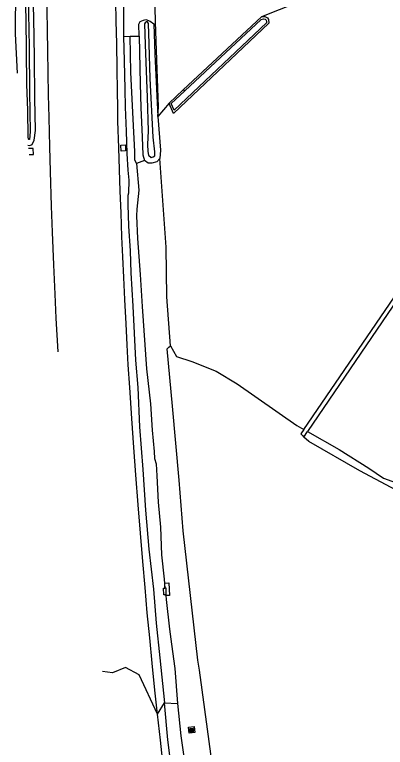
# Model space of a CAD drawing. Extents: x 156141 to 158132, y 385651 to 388399.
# Drawn here: x 156238.3 to 156341, y 386623.5 to 386826.5 of the extents above; entities that cross this region are included whole.
import ezdxf

# ---------------------------------------------------------------- set-up
doc = ezdxf.new("R2010")
doc.units = 0
for name, color, linetype in [('IMGEO_Berm_groen', 7, 'Continuous'), ('IMGEO_Bouwland', 7, 'Continuous'), ('IMGEO_Gemengd_bos', 7, 'Continuous'), ('IMGEO_Grasland_overig', 7, 'Continuous'), ('IMGEO_Greppel_droge_sloot', 7, 'Continuous'), ('IMGEO_Groenvoorziening', 7, 'Continuous'), ('IMGEO_Loofbos', 7, 'Continuous'), ('IMGEO_Muur', 7, 'Continuous'), ('IMGEO_Rijbaan_autosnelweg', 7, 'Continuous'), ('IMGEO_Rioolput', 7, 'Continuous'), ('IMGEO_Terreindeel_gesloten', 7, 'Continuous'), ('IMGEO_Terreindeel_zand', 7, 'Continuous'), ('IMGEO_Waterloop', 7, 'Continuous')]:
    doc.layers.add(name, color=color, linetype=linetype)

msp = doc.modelspace()

# ---------------------------------------------------------------- linework, layer by layer
at = {"layer": 'IMGEO_Berm_groen'}
for points in [[(156268.29, 386873.17), (156268.39, 386820.44)], [(156238.28, 386846.89), (156238.55, 386833.91), (156238.44, 386821.17), (156239.02, 386810.26)], [(156241.93, 386790.32), (156242.46, 386790.2), (156243.11, 386790.52), (156243.64, 386791.7), (156244.07, 386794.4), (156243.88, 386803.34), (156243.74, 386814.61), (156243.61, 386825.45), (156243.36, 386835.82), (156243.21, 386846.57)], [(156268.39, 386820.44), (156268.6, 386813.71), (156268.76, 386805.85), (156268.86, 386800.85), (156269.14, 386794.18), (156269.38, 386787.98), (156269.61, 386783.38), (156269.89, 386780.63), (156269.81, 386776.98), (156269.61, 386776.36), (156269.65, 386773.85), (156269.84, 386767.9), (156270.27, 386761.03), (156270.5, 386754.91), (156270.98, 386745.66), (156271.39, 386738.23), (156271.74, 386730.69), (156272.36, 386723.12), (156272.9, 386712.3), (156273.77, 386700.48), (156274.53, 386689.19), (156275.49, 386678.41), (156276.78, 386667.33), (156277.49, 386657.89), (156278.45, 386648.28), (156279.78, 386635.8)], [(156267.74, 386788.66), (156267.68, 386790.32), (156268.96, 386790.36), (156269.02, 386788.71), (156267.74, 386788.66)], [(156242.31, 386787.73), (156243.47, 386787.75), (156243.43, 386789.39), (156242.07, 386789.36)], [(156277.86, 386632.63), (156279.78, 386635.8)], [(156290.34, 386541.4), (156291.19, 386541.91), (156291.52, 386542.41), (156291.55, 386543.72), (156291.15, 386547.89), (156289.86, 386555.06), (156288.62, 386564.1), (156287.75, 386569.94), (156286.54, 386578.89), (156285.2, 386588.82), (156284.1, 386597.35), (156283.16, 386606.49), (156283.15, 386607.8), (156283.54, 386608.57), (156283.79, 386609.23), (156283.12, 386615.12), (156282.54, 386618.47), (156281.82, 386619.1), (156281.43, 386619.7), (156280.73, 386625.51), (156279.78, 386635.8)]]:
    msp.add_lwpolyline(points, dxfattribs=at)
at = {"layer": 'IMGEO_Bouwland'}
msp.add_lwpolyline([(156298.42, 386578.76), (156294.36, 386608.74), (156289.44, 386644.82), (156289.06, 386647.63), (156284.92, 386683.45), (156283.83, 386697.47), (156282.01, 386717.97), (156280.49, 386733.83), (156281.01, 386734.32), (156281.41, 386734.7)], dxfattribs=at)
at = {"layer": 'IMGEO_Gemengd_bos'}
for points in [[(156399.56, 386874.86), (156398.19, 386865.53), (156391.2, 386855.73), (156374.76, 386846.53), (156351.84, 386836.64), (156325.86, 386831.19), (156316.4, 386829.74), (156306.65, 386825.84)], [(156306.65, 386825.84), (156307.54, 386825.99), (156308.3, 386825.59), (156308.62, 386825.09), (156308.67, 386824.08), (156282.27, 386799.12), (156281.11, 386801.85), (156281.06, 386801.98)], [(156281.06, 386801.98), (156277.9, 386798.25)], [(156277.9, 386798.25), (156278.64, 386788.88), (156278.53, 386786.63)], [(156281.41, 386734.7), (156280.46, 386748.3), (156280.25, 386762.03), (156278.53, 386786.63)], [(156281.41, 386734.7), (156283.08, 386731.72), (156287.32, 386730.35), (156294.12, 386727.66), (156299.9, 386724.14), (156316.42, 386712.59), (156318.36, 386711.57)]]:
    msp.add_lwpolyline(points, dxfattribs=at)
at = {"layer": 'IMGEO_Grasland_overig'}
for points in [[(156241.77, 386845.93), (156241.99, 386831.48), (156242.28, 386817.53), (156242.43, 386805.04), (156242.59, 386793.99), (156242.39, 386791.92), (156242.23, 386791.89), (156242.09, 386791.95), (156241.98, 386792.62), (156241.94, 386799.95), (156241.68, 386807.16), (156241.58, 386816.34), (156241.46, 386825.35), (156241.23, 386834.41), (156241.18, 386842.52)], [(156277.9, 386798.25), (156278.14, 386800.86), (156277.26, 386824.48), (156276.93, 386840.13), (156276.48, 386844.55)], [(156272.75, 386820.54), (156272.67, 386823.85), (156273.07, 386824.58), (156273.96, 386824.96), (156274.62, 386825.1), (156275.84, 386824.65), (156276.79, 386823.96), (156277.12, 386815.52), (156277.9, 386798.25)], [(156268.39, 386820.44), (156270.32, 386820.48)], [(156270.32, 386820.48), (156272.75, 386820.54)], [(156272.06, 386785.24), (156271.61, 386786.23), (156271.54, 386786.95), (156271.54, 386788.57), (156271.15, 386797.53), (156270.47, 386810.53), (156270.32, 386820.48)], [(156272.75, 386820.54), (156273.07, 386807.29), (156273.25, 386800.74), (156273.6, 386792.48), (156273.74, 386787.67), (156274.2, 386786.01)], [(156274.2, 386786.01), (156272.06, 386785.24)], [(156272.06, 386785.24), (156272.63, 386777.81), (156272.1, 386772.54), (156272.01, 386770.72), (156272.32, 386764.44), (156273.03, 386754.48), (156273.59, 386745.6), (156274.76, 386728.37), (156275.88, 386718.62), (156276.39, 386711.37), (156276.88, 386705.42), (156277.04, 386703.45), (156277.45, 386702.05), (156277.68, 386698.69), (156278.02, 386691.35), (156278.64, 386684.43), (156278.97, 386676.82), (156279.66, 386670.05), (156279.92, 386667.6)], [(156280.01, 386665.76), (156279.61, 386665.74), (156279.55, 386667.59), (156279.92, 386667.6)], [(156280.16, 386665.52), (156280.02, 386665.51), (156280.01, 386665.76)], [(156280.16, 386665.52), (156280.28, 386664.45), (156281.14, 386656.17), (156281.76, 386652.06), (156282.64, 386645.26), (156283.41, 386635.57)], [(156279.78, 386635.8), (156283.41, 386635.57)], [(156283.41, 386635.57), (156284.3, 386626.61), (156285.24, 386620.2)]]:
    msp.add_lwpolyline(points, dxfattribs=at)
at = {"layer": 'IMGEO_Greppel_droge_sloot'}
for points in [[(156318.36, 386711.57), (156344.69, 386750), (156351.91, 386760.54), (156376.5, 386797.33), (156411.25, 386850.48)], [(156411.9, 386849.6), (156383.6, 386806.03), (156345.94, 386750), (156319.44, 386711.01)], [(156318.36, 386711.57), (156317.51, 386710.33), (156317.97, 386709.84), (156318.36, 386709.42)], [(156318.36, 386709.42), (156319.44, 386711.01)]]:
    msp.add_lwpolyline(points, dxfattribs=at)
at = {"layer": 'IMGEO_Groenvoorziening'}
for points in [[(156278.53, 386786.63), (156277.68, 386785.72), (156276.26, 386785.35), (156276.2, 386785.35), (156275.22, 386785.36), (156274.2, 386786.01)], [(156279.92, 386667.6), (156279.86, 386668.95), (156281.03, 386669), (156281.2, 386665.57), (156280.16, 386665.52)], [(156288.01, 386629.21), (156288.19, 386627.59), (156287.44, 386627.51), (156286.6, 386627.41), (156286.41, 386629.02), (156288.01, 386629.21)]]:
    msp.add_lwpolyline(points, dxfattribs=at)
at = {"layer": 'IMGEO_Loofbos'}
for points in [[(156319.44, 386711.01), (156328.2, 386706.02), (156336.41, 386700.77), (156340.46, 386698.07), (156352.91, 386693.54), (156356.44, 386698.27), (156368.11, 386728.08), (156373.63, 386738.28), (156377.85, 386743.73), (156378.02, 386743.67), (156392.93, 386762.09), (156409.34, 386781.78), (156423.12, 386797.55), (156438.94, 386814.75), (156453.51, 386829.98)], [(156360.14, 386687.59), (156357.46, 386688.1), (156352.63, 386690.07), (156333.91, 386700.03), (156319.75, 386708.22), (156318.36, 386709.42)]]:
    msp.add_lwpolyline(points, dxfattribs=at)
at = {"layer": 'IMGEO_Muur'}
msp.add_lwpolyline([(156285.46, 386805.32), (156284.93, 386805.6)], dxfattribs=at)
at = {"layer": 'IMGEO_Rijbaan_autosnelweg'}
for points in [[(156247.13, 386850.95), (156247.15, 386844.43), (156247.12, 386838.74), (156247.15, 386833.72), (156247.18, 386827.8), (156247.29, 386822.07), (156247.35, 386816.43), (156247.46, 386810.34), (156247.58, 386804.25), (156247.72, 386797.99), (156247.92, 386789.83), (156248.12, 386782.97), (156248.43, 386773.44), (156248.68, 386766.24), (156249, 386757.13), (156249.41, 386749.04), (156249.73, 386742.41), (156250.22, 386733.07)], [(156277.86, 386632.63), (156277.14, 386639.28), (156276.35, 386646.82), (156275.7, 386653.8), (156275, 386660.76), (156274.42, 386667.76), (156273.79, 386674.97), (156273.18, 386682.84), (156272.45, 386690.68), (156271.8, 386698.96), (156271.27, 386706.54), (156270.72, 386714.55), (156270.17, 386723.15), (156269.76, 386729.46), (156269.44, 386734.94), (156269.18, 386740.83), (156268.8, 386747.55), (156268.49, 386753.68), (156268.23, 386759.35), (156267.97, 386764.91), (156267.76, 386771.54), (156267.54, 386777.58), (156267.36, 386783.56), (156267.14, 386789.52), (156266.89, 386796.98), (156266.84, 386800.62), (156266.75, 386805.39), (156266.65, 386811.47), (156266.56, 386818.39), (156266.39, 386824.77), (156266.32, 386830.15)], [(156277.86, 386632.63), (156272.79, 386643.56), (156268.96, 386645.6), (156265.41, 386644.09), (156262.65, 386644.5)], [(156280.42, 386609.97), (156280.28, 386610.91), (156279.24, 386620.21), (156278.68, 386625.45), (156277.86, 386632.63)]]:
    msp.add_lwpolyline(points, dxfattribs=at)
at = {"layer": 'IMGEO_Rioolput'}
for p, q in [((156286.77, 386627.79), (156286.77, 386628.64)), ((156286.85, 386628.71), (156287.7, 386628.71)), ((156287.7, 386627.71), (156286.85, 386627.71)), ((156287.26, 386628.49), (156287.28, 386628.49)), ((156287.28, 386627.93), (156287.26, 386627.93)), ((156287.77, 386628.64), (156287.77, 386627.79))]:
    msp.add_line(p, q, dxfattribs=at)
for points in [[(156286.77, 386627.79), (156286.77, 386628.64)], [(156286.85, 386628.71), (156287.7, 386628.71)], [(156287.7, 386627.71), (156286.85, 386627.71)], [(156287.36, 386628.41), (156287.11, 386628.41), (156287.11, 386628.01)], [(156287.11, 386628.01), (156287.23, 386628.01), (156287.23, 386628.18), (156287.24, 386628.18)], [(156287.29, 386628.33), (156287.23, 386628.33), (156287.23, 386628.25)], [(156287.23, 386628.25), (156287.28, 386628.25)], [(156287.29, 386628.15), (156287.36, 386628.01), (156287.5, 386628.01), (156287.44, 386628.14)], [(156287.77, 386628.64), (156287.77, 386627.79)]]:
    msp.add_lwpolyline(points, dxfattribs=at)
for centre, radius, start, end in [((156286.85, 386628.64), 0.0765, 91.552, 178.448), ((156286.85, 386628.64), 0.0765, 91.552, 178.448), ((156286.85, 386627.79), 0.0765, 181.552, 268.448), ((156286.85, 386627.79), 0.0765, 181.552, 268.448), ((156287.24, 386628.12), 0.0533, 26.0293, 88.6989), ((156287.27, 386628.44), 0.19, 274.7715, 282.9687), ((156287.29, 386628.24), 0.0964, 77.0061, 93.1865), ((156287.31, 386628.29), 0.0378, 276.6634, 79.6772), ((156287.36, 386628.3), 0.109, 350.3612, 89.416), ((156287.36, 386628.3), 0.112, 277.5842, 350.9817), ((156287.34, 386628.09), 0.108, 29.5134, 73.7905), ((156287.7, 386628.64), 0.0765, 1.552, 88.448), ((156287.7, 386628.64), 0.0765, 1.552, 88.448), ((156287.7, 386627.79), 0.0765, 271.552, 358.448), ((156287.7, 386627.79), 0.0765, 271.552, 358.448)]:
    msp.add_arc(centre, radius, start, end, dxfattribs=at)
for centre, major_axis, ratio, start_param, end_param in [((156287.26, 386628.21), (-0.387, 0.002), 0.722429, 4.712389, 7.853982), ((156287.28, 386628.21), (-0.39, 0.002), 0.717154, 1.570796, 4.712389)]:
    msp.add_ellipse(centre, major_axis=major_axis, ratio=ratio, start_param=start_param, end_param=end_param, dxfattribs=at)
at = {"layer": 'IMGEO_Terreindeel_gesloten'}
msp.add_lwpolyline([(156280.01, 386665.76), (156280.29, 386665.76), (156280.24, 386667.6), (156279.92, 386667.6)], dxfattribs=at)
at = {"layer": 'IMGEO_Terreindeel_zand'}
msp.add_lwpolyline([(156281.06, 386801.98), (156284.93, 386805.6), (156306.65, 386825.84)], dxfattribs=at)
at = {"layer": 'IMGEO_Waterloop'}
for points in [[(156275.34, 386824.03), (156275.05, 386824.45), (156274.82, 386824.45), (156274.41, 386824.24), (156274.29, 386823.96), (156274.46, 386818.21), (156275, 386803.48), (156275.22, 386794.27), (156275.11, 386790.45), (156275.14, 386788.51), (156275.34, 386787.5), (156276.06, 386786.89), (156276.68, 386787.03), (156277.1, 386787.35), (156277.13, 386788.44), (156276.6, 386792.55), (156275.77, 386808.76), (156275.55, 386818.4), (156275.34, 386824.03)], [(156306.56, 386825.08), (156307.24, 386825.27), (156307.71, 386825.24), (156307.99, 386824.93), (156308.08, 386824.54), (156308.03, 386824.17), (156282.45, 386799.97), (156281.65, 386801.85), (156285.28, 386805.23), (156285.4, 386805.35), (156306.56, 386825.08)]]:
    msp.add_lwpolyline(points, dxfattribs=at)

doc.saveas('drawing.dxf')
